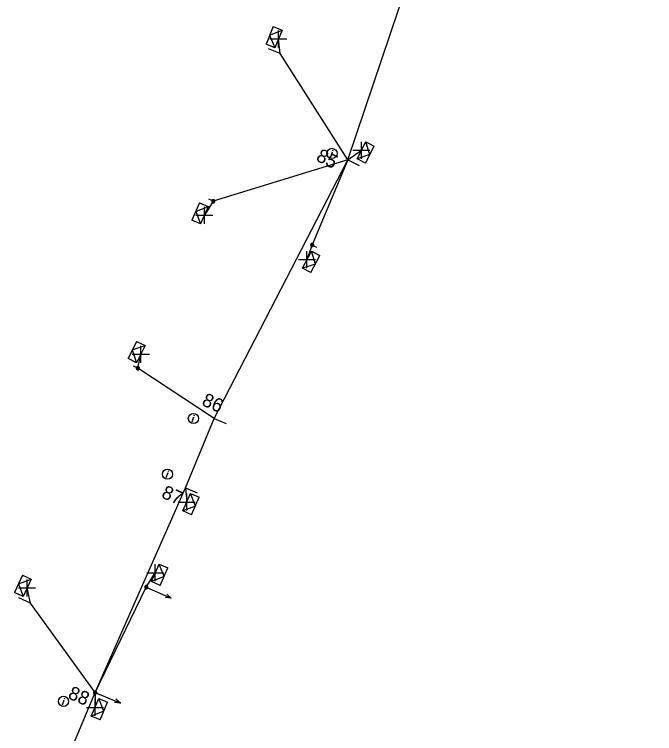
# Model space of a CAD drawing. Extents: x -544780 to -541582, y -1198995 to -1196551.
# Drawn here: x -542580.4 to -542533.5, y -1198202.5 to -1198149.8 of the extents above; entities that cross this region are included whole.
import ezdxf

# ---------------------------------------------------------------- set-up
doc = ezdxf.new("R2010")
doc.units = 0
for name, color, linetype in [('Vrstva 1', 7, 'Continuous'), ('Vrstva 10', 7, 'Continuous'), ('Vrstva 13', 7, 'Continuous'), ('Vrstva 14', 7, 'Continuous'), ('Vrstva 2', 7, 'Continuous'), ('Vrstva 31', 7, 'Continuous'), ('Vrstva 34', 7, 'Continuous'), ('Vrstva 36', 7, 'Continuous'), ('Vrstva 54', 7, 'Continuous'), ('Vrstva 9', 7, 'Continuous')]:
    doc.layers.add(name, color=color, linetype=linetype)

# ---------------------------------------------------------------- blocks, each defined once
blk = doc.blocks.new('NN560')
at = {"layer": 'Vrstva 2'}
for points in [[(1.999, -0.001), (1.59, 0.141)], [(0, -0.001), (1.999, -0.001)], [(1.999, -0.001), (1.59, -0.134)]]:
    blk.add_lwpolyline(points, dxfattribs=at)
blk = doc.blocks.new('NN770')
at = {"layer": 'Vrstva 10'}
for p, q in [((0.002, 0.187), (0.002, 0.263)), ((0.002, -0.276), (0.002, 0.111))]:
    blk.add_line(p, q, dxfattribs=at)
blk.add_circle((0, -0.008), 0.375, dxfattribs=at)
blk = doc.blocks.new('NN800')
at = {"layer": 'Vrstva 1'}
for points in [[(-0.442, 0.442), (0.442, -0.442)], [(-0.442, -0.442), (0.442, 0.442)]]:
    blk.add_lwpolyline(points, dxfattribs=at)
blk = doc.blocks.new('NN630')
at = {"layer": 'Vrstva 9'}
for points in [[(-0.003, -0.7), (-0.703, 0)], [(-0.703, -0.7), (-0.703, 0), (0.697, 0), (0.697, -0.7)], [(-0.003, -0.7), (0.697, 0)], [(-0.703, -0.7), (0.697, -0.7)]]:
    blk.add_lwpolyline(points, dxfattribs=at)
blk = doc.blocks.new('NN500')
at = {"layer": 'Vrstva 2'}
for points in [[(0, -0.24), (0.02, -0.23), (0.05, -0.23), (0.07, -0.22), (0.09, -0.22), (0.12, -0.2), (0.14, -0.19), (0.16, -0.18), (0.17, -0.16), (0.19, -0.14), (0.2, -0.12), (0.21, -0.1), (0.22, -0.07), (0.23, -0.05), (0.23, -0.02), (0.23, 0), (0.23, 0.02), (0.23, 0.05), (0.22, 0.07), (0.21, 0.1), (0.2, 0.12), (0.19, 0.14), (0.17, 0.16), (0.16, 0.17), (0.14, 0.19), (0.12, 0.2), (0.09, 0.21), (0.07, 0.22), (0.05, 0.23), (0.02, 0.23), (0, 0.23), (-0.03, 0.23), (-0.05, 0.23), (-0.07, 0.22), (-0.1, 0.21), (-0.12, 0.2), (-0.14, 0.19), (-0.16, 0.17), (-0.18, 0.16), (-0.19, 0.14), (-0.2, 0.12), (-0.22, 0.1), (-0.22, 0.07), (-0.23, 0.05), (-0.23, 0.02), (-0.24, 0), (-0.23, -0.02), (-0.23, -0.05), (-0.22, -0.07), (-0.22, -0.1), (-0.2, -0.12), (-0.19, -0.14), (-0.18, -0.16), (-0.16, -0.18), (-0.14, -0.19), (-0.12, -0.2), (-0.1, -0.22), (-0.07, -0.22), (-0.05, -0.23), (-0.03, -0.23), (0, -0.24)], [(0, -0.24), (0.02, -0.23), (0.05, -0.23), (0.07, -0.22), (0.09, -0.22), (0.12, -0.2), (0.14, -0.19), (0.16, -0.18), (0.17, -0.16), (0.19, -0.14), (0.2, -0.12), (0.21, -0.1), (0.22, -0.07), (0.23, -0.05), (0.23, -0.02), (0.23, 0), (0.23, 0.02), (0.23, 0.05), (0.22, 0.07), (0.21, 0.1), (0.2, 0.12), (0.19, 0.14), (0.17, 0.16), (0.16, 0.17), (0.14, 0.19), (0.12, 0.2), (0.09, 0.21), (0.07, 0.22), (0.05, 0.23), (0.02, 0.23), (0, 0.23), (-0.03, 0.23), (-0.05, 0.23), (-0.07, 0.22), (-0.1, 0.21), (-0.12, 0.2), (-0.14, 0.19), (-0.16, 0.17), (-0.18, 0.16), (-0.19, 0.14), (-0.2, 0.12), (-0.22, 0.1), (-0.22, 0.07), (-0.23, 0.05), (-0.23, 0.02), (-0.24, 0), (-0.23, -0.02), (-0.23, -0.05), (-0.22, -0.07), (-0.22, -0.1), (-0.2, -0.12), (-0.19, -0.14), (-0.18, -0.16), (-0.16, -0.18), (-0.14, -0.19), (-0.12, -0.2), (-0.1, -0.22), (-0.07, -0.22), (-0.05, -0.23), (-0.03, -0.23), (0, -0.24)], [(0, -0.21), (0.02, -0.2), (0.04, -0.2), (0.06, -0.2), (0.08, -0.19), (0.1, -0.18), (0.12, -0.17), (0.14, -0.15), (0.15, -0.14), (0.16, -0.12), (0.18, -0.1), (0.19, -0.08), (0.19, -0.06), (0.2, -0.04), (0.2, -0.02), (0.2, 0), (0.2, 0.02), (0.2, 0.04), (0.19, 0.06), (0.19, 0.08), (0.18, 0.1), (0.16, 0.12), (0.15, 0.14), (0.14, 0.15), (0.12, 0.17), (0.1, 0.18), (0.08, 0.19), (0.06, 0.19), (0.04, 0.2), (0.02, 0.2), (0, 0.2), (-0.02, 0.2), (-0.04, 0.2), (-0.06, 0.19), (-0.08, 0.19), (-0.1, 0.18), (-0.12, 0.17), (-0.14, 0.15), (-0.15, 0.14), (-0.17, 0.12), (-0.18, 0.1), (-0.19, 0.08), (-0.2, 0.06), (-0.2, 0.04), (-0.21, 0.02), (-0.21, 0), (-0.21, -0.02), (-0.2, -0.04), (-0.2, -0.06), (-0.19, -0.08), (-0.18, -0.1), (-0.17, -0.12), (-0.15, -0.14), (-0.14, -0.15), (-0.12, -0.17), (-0.1, -0.18), (-0.08, -0.19), (-0.06, -0.2), (-0.04, -0.2), (-0.02, -0.2), (0, -0.21)], [(0, -0.18), (0.02, -0.18), (0.04, -0.17), (0.05, -0.17), (0.07, -0.16), (0.09, -0.15), (0.1, -0.14), (0.12, -0.13), (0.13, -0.12), (0.14, -0.1), (0.15, -0.09), (0.16, -0.07), (0.17, -0.05), (0.17, -0.04), (0.17, -0.02), (0.17, 0), (0.17, 0.02), (0.17, 0.04), (0.17, 0.05), (0.16, 0.07), (0.15, 0.09), (0.14, 0.1), (0.13, 0.12), (0.12, 0.13), (0.1, 0.14), (0.09, 0.15), (0.07, 0.16), (0.05, 0.17), (0.04, 0.17), (0.02, 0.17), (0, 0.18), (-0.02, 0.17), (-0.04, 0.17), (-0.06, 0.17), (-0.07, 0.16), (-0.09, 0.15), (-0.1, 0.14), (-0.12, 0.13), (-0.13, 0.12), (-0.14, 0.1), (-0.15, 0.09), (-0.16, 0.07), (-0.17, 0.05), (-0.17, 0.04), (-0.18, 0.02), (-0.18, 0), (-0.18, -0.02), (-0.17, -0.04), (-0.17, -0.05), (-0.16, -0.07), (-0.15, -0.09), (-0.14, -0.1), (-0.13, -0.12), (-0.12, -0.13), (-0.1, -0.14), (-0.09, -0.15), (-0.07, -0.16), (-0.06, -0.17), (-0.04, -0.17), (-0.02, -0.18), (0, -0.18)], [(0, -0.15), (0.01, -0.15), (0.03, -0.14), (0.04, -0.14), (0.06, -0.13), (0.07, -0.13), (0.08, -0.12), (0.1, -0.11), (0.11, -0.1), (0.12, -0.09), (0.13, -0.07), (0.13, -0.06), (0.14, -0.05), (0.14, -0.03), (0.14, -0.02), (0.14, 0), (0.14, 0.01), (0.14, 0.03), (0.14, 0.04), (0.13, 0.06), (0.13, 0.07), (0.12, 0.09), (0.11, 0.1), (0.1, 0.11), (0.08, 0.12), (0.07, 0.13), (0.06, 0.13), (0.04, 0.14), (0.03, 0.14), (0.01, 0.14), (0, 0.15), (-0.02, 0.14), (-0.03, 0.14), (-0.05, 0.14), (-0.06, 0.13), (-0.07, 0.13), (-0.09, 0.12), (-0.1, 0.11), (-0.11, 0.1), (-0.12, 0.09), (-0.13, 0.07), (-0.13, 0.06), (-0.14, 0.04), (-0.14, 0.03), (-0.15, 0.01), (-0.15, 0), (-0.15, -0.02), (-0.14, -0.03), (-0.14, -0.05), (-0.13, -0.06), (-0.13, -0.07), (-0.12, -0.09), (-0.11, -0.1), (-0.1, -0.11), (-0.09, -0.12), (-0.07, -0.13), (-0.06, -0.13), (-0.05, -0.14), (-0.03, -0.14), (-0.02, -0.15), (0, -0.15)], [(0, -0.12), (0.01, -0.12), (0.02, -0.11), (0.03, -0.11), (0.05, -0.11), (0.06, -0.1), (0.07, -0.09), (0.08, -0.09), (0.09, -0.08), (0.09, -0.07), (0.1, -0.06), (0.11, -0.05), (0.11, -0.04), (0.11, -0.02), (0.11, -0.01), (0.12, 0), (0.11, 0.01), (0.11, 0.02), (0.11, 0.04), (0.11, 0.05), (0.1, 0.06), (0.09, 0.07), (0.09, 0.08), (0.08, 0.09), (0.07, 0.09), (0.06, 0.1), (0.05, 0.11), (0.03, 0.11), (0.02, 0.11), (0.01, 0.12), (0, 0.12), (-0.01, 0.12), (-0.03, 0.11), (-0.04, 0.11), (-0.05, 0.11), (-0.06, 0.1), (-0.07, 0.09), (-0.08, 0.09), (-0.09, 0.08), (-0.1, 0.07), (-0.1, 0.06), (-0.11, 0.05), (-0.11, 0.04), (-0.12, 0.02), (-0.12, 0.01), (-0.12, 0), (-0.12, -0.01), (-0.12, -0.02), (-0.11, -0.04), (-0.11, -0.05), (-0.1, -0.06), (-0.1, -0.07), (-0.09, -0.08), (-0.08, -0.09), (-0.07, -0.09), (-0.06, -0.1), (-0.05, -0.11), (-0.04, -0.11), (-0.03, -0.11), (-0.01, -0.12), (0, -0.12)], [(0, -0.09), (0.01, -0.09), (0.02, -0.09), (0.03, -0.08), (0.03, -0.08), (0.04, -0.08), (0.05, -0.07), (0.06, -0.07), (0.06, -0.06), (0.07, -0.05), (0.07, -0.04), (0.08, -0.04), (0.08, -0.03), (0.08, -0.02), (0.09, -0.01), (0.09, 0), (0.09, 0.01), (0.08, 0.02), (0.08, 0.03), (0.08, 0.03), (0.07, 0.04), (0.07, 0.05), (0.06, 0.06), (0.06, 0.06), (0.05, 0.07), (0.04, 0.07), (0.03, 0.08), (0.03, 0.08), (0.02, 0.08), (0.01, 0.09), (0, 0.09), (-0.01, 0.09), (-0.02, 0.08), (-0.03, 0.08), (-0.04, 0.08), (-0.04, 0.07), (-0.05, 0.07), (-0.06, 0.06), (-0.07, 0.06), (-0.07, 0.05), (-0.08, 0.04), (-0.08, 0.03), (-0.08, 0.03), (-0.09, 0.02), (-0.09, 0.01), (-0.09, 0), (-0.09, -0.01), (-0.09, -0.02), (-0.08, -0.03), (-0.08, -0.04), (-0.08, -0.04), (-0.07, -0.05), (-0.07, -0.06), (-0.06, -0.07), (-0.05, -0.07), (-0.04, -0.08), (-0.04, -0.08), (-0.03, -0.08), (-0.02, -0.09), (-0.01, -0.09), (0, -0.09)], [(0, -0.06), (0, -0.06), (0.01, -0.06), (0.02, -0.05), (0.02, -0.05), (0.03, -0.05), (0.03, -0.05), (0.04, -0.04), (0.04, -0.04), (0.05, -0.03), (0.05, -0.03), (0.05, -0.02), (0.05, -0.02), (0.05, -0.01), (0.06, -0.01), (0.06, 0), (0.06, 0.01), (0.05, 0.01), (0.05, 0.02), (0.05, 0.02), (0.05, 0.03), (0.05, 0.03), (0.04, 0.04), (0.04, 0.04), (0.03, 0.05), (0.03, 0.05), (0.02, 0.05), (0.02, 0.05), (0.01, 0.06), (0, 0.06), (0, 0.06), (-0.01, 0.06), (-0.01, 0.06), (-0.02, 0.05), (-0.02, 0.05), (-0.03, 0.05), (-0.03, 0.05), (-0.04, 0.04), (-0.04, 0.04), (-0.05, 0.03), (-0.05, 0.03), (-0.05, 0.02), (-0.06, 0.02), (-0.06, 0.01), (-0.06, 0.01), (-0.06, 0), (-0.06, -0.01), (-0.06, -0.01), (-0.06, -0.02), (-0.05, -0.02), (-0.05, -0.03), (-0.05, -0.03), (-0.04, -0.04), (-0.04, -0.04), (-0.03, -0.05), (-0.03, -0.05), (-0.02, -0.05), (-0.02, -0.05), (-0.01, -0.06), (-0.01, -0.06), (0, -0.06)], [(0, -0.03), (0, -0.03), (0, -0.03), (0.01, -0.03), (0.01, -0.03), (0.01, -0.02), (0.02, -0.02), (0.02, -0.02), (0.02, -0.02), (0.02, -0.02), (0.02, -0.01), (0.02, -0.01), (0.03, -0.01), (0.03, -0.01), (0.03, 0), (0.03, 0), (0.03, 0), (0.03, 0.01), (0.03, 0.01), (0.02, 0.01), (0.02, 0.01), (0.02, 0.02), (0.02, 0.02), (0.02, 0.02), (0.02, 0.02), (0.01, 0.02), (0.01, 0.02), (0.01, 0.03), (0, 0.03), (0, 0.03), (0, 0.03), (0, 0.03), (-0.01, 0.03), (-0.01, 0.03), (-0.01, 0.02), (-0.02, 0.02), (-0.02, 0.02), (-0.02, 0.02), (-0.02, 0.02), (-0.02, 0.02), (-0.03, 0.01), (-0.03, 0.01), (-0.03, 0.01), (-0.03, 0.01), (-0.03, 0), (-0.03, 0), (-0.03, 0), (-0.03, -0.01), (-0.03, -0.01), (-0.03, -0.01), (-0.03, -0.01), (-0.02, -0.02), (-0.02, -0.02), (-0.02, -0.02), (-0.02, -0.02), (-0.02, -0.02), (-0.01, -0.03), (-0.01, -0.03), (-0.01, -0.03), (0, -0.03), (0, -0.03)], [(0.23, 0), (0.7, 0)]]:
    blk.add_lwpolyline(points, dxfattribs=at)
blk = doc.blocks.new('NN510')
at = {"layer": 'Vrstva 2'}
blk.add_lwpolyline([(0.001, 0.002), (0.001, 0.939)], dxfattribs=at)

msp = doc.modelspace()

# ---------------------------------------------------------------- linework, layer by layer
at = {"layer": 'Vrstva 1'}
msp.add_lwpolyline([(-542579.193, -1198210.869), (-542574.44, -1198199.509), (-542567.826, -1198184.49), (-542565.717, -1198179.407), (-542555.939, -1198160.455), (-542550.955, -1198145.686), (-542544.149, -1198115.35), (-542537.742, -1198079.882), (-542533.471, -1198050.951)], dxfattribs=at)
at = {"layer": 'Vrstva 54'}
for points in [[(-542555.939, -1198160.455), (-542560.886, -1198152.665), (-542561.017, -1198151.592)], [(-542555.939, -1198160.455), (-542554.939, -1198159.757)], [(-542555.939, -1198160.455), (-542565.791, -1198163.492), (-542566.44, -1198164.522)], [(-542555.939, -1198160.455), (-542558.55, -1198166.696), (-542558.931, -1198167.768)], [(-542565.717, -1198179.407), (-542571.318, -1198175.732), (-542571.098, -1198174.705)], [(-542567.826, -1198184.49), (-542567.737, -1198185.547)], [(-542574.44, -1198199.509), (-542570.695, -1198191.777), (-542570.036, -1198190.72)], [(-542574.44, -1198199.509), (-542579.181, -1198192.953), (-542579.424, -1198191.835)], [(-542574.44, -1198199.509), (-542574.45, -1198200.588)]]:
    msp.add_lwpolyline(points, dxfattribs=at)

# ---------------------------------------------------------------- block references
at = {"layer": 'Vrstva 13'}
for name, p, rotation in [('NN510', (-542560.885, -1198152.665), 67.73378329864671), ('NN510', (-542555.939, -1198160.455), -116.82416109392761), ('NN510', (-542565.718, -1198179.406), -113.70732229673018), ('NN510', (-542567.827, -1198184.489), -113.70732217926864), ('NN560', (-542570.695, -1198191.777), -23.95521104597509), ('NN510', (-542579.181, -1198192.954), 64.66840001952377), ('NN560', (-542574.44, -1198199.509), -22.37582223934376)]:
    msp.add_blockref(name, p, dxfattribs=dict(at, rotation=rotation))
at = {"layer": 'Vrstva 13', "yscale": 0.5}
for p, xscale, rotation in [((-542565.791, -1198163.492), 0.5, 156.23700000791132), ((-542558.55, -1198166.696), 0.5000000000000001, -27.924999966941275), ((-542571.318, -1198175.732), 0.5, 153.83399998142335), ((-542570.695, -1198191.777), 0.5, -23.95500009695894), ((-542574.44, -1198199.509), 0.5000000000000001, -22.857999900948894)]:
    msp.add_blockref('NN500', p, dxfattribs=dict(at, xscale=xscale, rotation=rotation))
at = {"layer": 'Vrstva 31'}
for p, rotation in [((-542561.017, -1198151.592), -112.26621664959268), ((-542554.939, -1198159.757), 63.17583890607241), ((-542566.44, -1198164.522), -113.76349444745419), ((-542558.931, -1198167.768), 62.0745694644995), ((-542571.098, -1198174.705), -116.16573331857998), ((-542567.737, -1198185.547), 66.04478894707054), ((-542570.036, -1198190.72), 66.04478888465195), ((-542579.424, -1198191.835), -115.33159992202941), ((-542574.45, -1198200.588), 67.1416555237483)]:
    msp.add_blockref('NN630', p, dxfattribs=dict(at, rotation=rotation))
at = {"layer": 'Vrstva 34'}
for p, rotation in [((-542561.017, -1198151.592), 45.00000009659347), ((-542554.939, -1198159.757), 45), ((-542566.44, -1198164.522), 44.99999995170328), ((-542558.931, -1198167.768), 45), ((-542571.098, -1198174.705), 45), ((-542567.737, -1198185.547), 45), ((-542570.036, -1198190.72), 45), ((-542579.424, -1198191.835), 45), ((-542574.45, -1198200.588), 44.99999995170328)]:
    msp.add_blockref('NN800', p, dxfattribs=dict(at, rotation=rotation))
at = {"layer": 'Vrstva 36'}
for p, rotation in [((-542557.097, -1198159.98), -18.70401939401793), ((-542567.244, -1198179.406), -18.70401939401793), ((-542569.143, -1198183.487), -18.70401939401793), ((-542576.758, -1198200.141), -18.704019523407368)]:
    msp.add_blockref('NN770', p, dxfattribs=dict(at, rotation=rotation))

# ---------------------------------------------------------------- texts
at = {"layer": 'Vrstva 14'}
for s, rotation, p in [('85', 333.176, (-542558.331, -1198160.478)), ('86', 336.293, (-542566.7, -1198178.418)), ('87', 336.293, (-542569.653, -1198185.188)), ('88', 337.142, (-542576.5, -1198199.909))]:
    msp.add_text(s, height=1, rotation=rotation, dxfattribs=at).set_placement(p)

doc.saveas('drawing.dxf')
